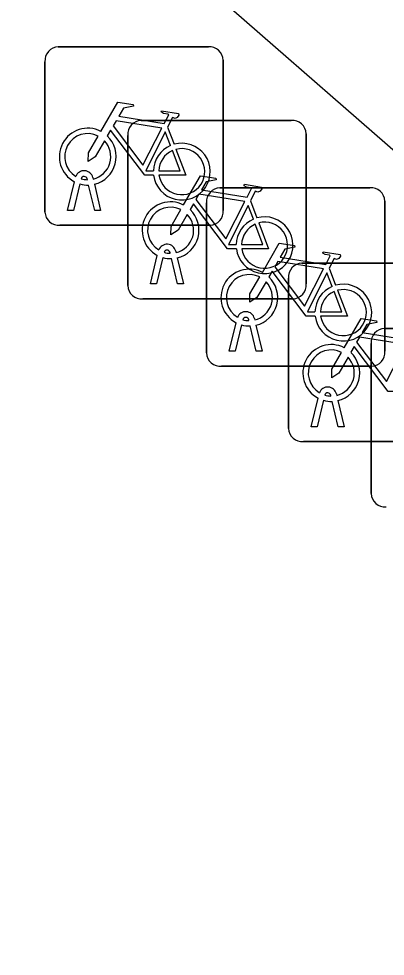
# Model space of a CAD drawing. Extents: x 158474 to 159560, y 388525 to 389605.
# Drawn here: x 158926.62 to 158928.67, y 388760.26 to 388765.51 of the extents above; entities that cross this region are included whole.
import ezdxf

# ---------------------------------------------------------------- set-up
doc = ezdxf.new("R2010")
doc.units = 0
doc.layers.add('IMGEO_Fietsenrek', color=7, linetype='Continuous')
doc.layers.add('IMGEO_Rijbaan_lokaal_open', color=7, linetype='Continuous')

msp = doc.modelspace()

# ---------------------------------------------------------------- linework, layer by layer
at = {"layer": 'IMGEO_Fietsenrek'}
for p, q in [((158926.8399, 388765.3505), (158927.6808, 388765.3505)), ((158927.6808, 388765.3505), (158926.8399, 388765.3505)), ((158926.7655, 388764.4259), (158926.7655, 388765.2668)), ((158926.7655, 388765.2668), (158926.7655, 388764.4259)), ((158927.7645, 388765.2761), (158927.7645, 388764.4352)), ((158927.7645, 388764.4352), (158927.7645, 388765.2761)), ((158927.3039, 388764.9385), (158928.1448, 388764.9385)), ((158928.1448, 388764.9385), (158927.3039, 388764.9385)), ((158927.4522, 388764.9002), (158927.4885, 388764.805)), ((158927.2295, 388764.0139), (158927.2295, 388764.8548)), ((158927.2295, 388764.8548), (158927.2295, 388764.0139)), ((158928.2285, 388764.8641), (158928.2285, 388764.0232)), ((158928.2285, 388764.0232), (158928.2285, 388764.8641)), ((158927.0029, 388764.6069), (158927.0019, 388764.6112)), ((158927.0336, 388764.6184), (158927.0354, 388764.6105)), ((158926.8925, 388764.4353), (158926.9308, 388764.5953)), ((158926.9612, 388764.5831), (158926.9259, 388764.4353)), ((158927.044, 388764.4353), (158927.0101, 388764.577)), ((158927.0424, 388764.5813), (158927.0774, 388764.4353)), ((158927.7449, 388764.5615), (158928.5858, 388764.5615)), ((158928.5858, 388764.5615), (158927.7449, 388764.5615)), ((158927.6705, 388763.6369), (158927.6705, 388764.4778)), ((158927.6705, 388764.4778), (158927.6705, 388763.6369)), ((158927.9162, 388764.4882), (158927.9525, 388764.393)), ((158928.6695, 388764.4871), (158928.6695, 388763.6462)), ((158928.6695, 388763.6462), (158928.6695, 388764.4871)), ((158926.9259, 388764.4353), (158926.8925, 388764.4353)), ((158927.0774, 388764.4353), (158927.044, 388764.4353)), ((158927.6901, 388764.3515), (158926.8492, 388764.3515)), ((158926.8492, 388764.3515), (158927.6901, 388764.3515)), ((158927.4669, 388764.1949), (158927.4659, 388764.1992)), ((158927.4976, 388764.2064), (158927.4994, 388764.1985)), ((158927.3565, 388764.0233), (158927.3948, 388764.1833)), ((158927.4252, 388764.1711), (158927.3899, 388764.0233)), ((158927.508, 388764.0233), (158927.4741, 388764.165)), ((158927.5064, 388764.1693), (158927.5414, 388764.0233)), ((158928.2039, 388764.1395), (158929.0448, 388764.1395)), ((158929.0448, 388764.1395), (158928.2039, 388764.1395)), ((158928.3572, 388764.1112), (158928.3935, 388764.016)), ((158928.1295, 388763.2149), (158928.1295, 388764.0558)), ((158928.1295, 388764.0558), (158928.1295, 388763.2149)), ((158927.3899, 388764.0233), (158927.3565, 388764.0233)), ((158927.5414, 388764.0233), (158927.508, 388764.0233)), ((158928.1541, 388763.9395), (158927.3132, 388763.9395)), ((158927.3132, 388763.9395), (158928.1541, 388763.9395)), ((158927.9386, 388763.8294), (158927.9404, 388763.8215)), ((158927.7975, 388763.6463), (158927.8358, 388763.8063)), ((158927.8662, 388763.7941), (158927.8309, 388763.6463)), ((158927.9079, 388763.8179), (158927.9069, 388763.8222)), ((158927.949, 388763.6463), (158927.9151, 388763.788)), ((158927.9474, 388763.7923), (158927.9824, 388763.6463)), ((158928.6669, 388763.7745), (158929.5078, 388763.7745)), ((158929.5078, 388763.7745), (158928.6669, 388763.7745)), ((158928.5925, 388762.8499), (158928.5925, 388763.6908)), ((158928.5925, 388763.6908), (158928.5925, 388762.8499)), ((158927.8309, 388763.6463), (158927.7975, 388763.6463)), ((158927.9824, 388763.6463), (158927.949, 388763.6463)), ((158928.5951, 388763.5625), (158927.7542, 388763.5625)), ((158927.7542, 388763.5625), (158928.5951, 388763.5625)), ((158928.3976, 388763.4074), (158928.3994, 388763.3995)), ((158928.2565, 388763.2243), (158928.2948, 388763.3843)), ((158928.3252, 388763.3721), (158928.2899, 388763.2243)), ((158928.3669, 388763.3959), (158928.3659, 388763.4002)), ((158928.408, 388763.2243), (158928.3741, 388763.366)), ((158928.4064, 388763.3703), (158928.4414, 388763.2243)), ((158928.2899, 388763.2243), (158928.2565, 388763.2243)), ((158928.4414, 388763.2243), (158928.408, 388763.2243)), ((158929.0541, 388763.1405), (158928.2132, 388763.1405)), ((158928.2132, 388763.1405), (158929.0541, 388763.1405))]:
    msp.add_line(p, q, dxfattribs=at)
for points in [[(158927.0781, 388764.8772), (158927.1728, 388765.0407), (158927.259, 388765.0269), (158927.2607, 388765.0182), (158927.2046, 388765.0073), (158927.1784, 388764.962), (158927.4336, 388764.9212)], [(158927.4336, 388764.9212), (158927.4586, 388764.97), (158927.4535, 388764.974), (158927.4303, 388764.9777), (158927.4176, 388764.9852), (158927.4166, 388764.9883), (158927.4188, 388764.9929), (158927.5136, 388764.9778), (158927.5159, 388764.9675), (158927.5065, 388764.9551), (158927.4941, 388764.9487), (158927.4796, 388764.9549), (158927.4522, 388764.9002)], [(158927.4207, 388764.896), (158927.1639, 388764.937), (158927.1472, 388764.9082), (158927.3142, 388764.6879), (158927.4207, 388764.896)], [(158927.3738, 388764.6325), (158927.3241, 388764.6326), (158927.1334, 388764.8843), (158927.1144, 388764.8515)], [(158927.4687, 388764.798), (158927.4394, 388764.8748), (158927.33, 388764.6567), (158927.3727, 388764.6566)], [(158927.0988, 388764.8247), (158927.0472, 388764.7355), (158927.0073, 388764.7095), (158927.0085, 388764.757), (158927.063, 388764.8512)], [(158927.4027, 388764.6565), (158927.5226, 388764.6563), (158927.4794, 388764.7699)], [(158927.4992, 388764.7768), (158927.5542, 388764.6322), (158927.4041, 388764.6325)], [(158927.5421, 388764.4652), (158927.6368, 388764.6287), (158927.723, 388764.6149), (158927.7247, 388764.6062), (158927.6686, 388764.5953), (158927.6424, 388764.55), (158927.8976, 388764.5092)], [(158927.8976, 388764.5092), (158927.9226, 388764.558), (158927.9175, 388764.562), (158927.8943, 388764.5657), (158927.8816, 388764.5732), (158927.8806, 388764.5763), (158927.8828, 388764.5809), (158927.9776, 388764.5658), (158927.9799, 388764.5555), (158927.9705, 388764.5431), (158927.9581, 388764.5367), (158927.9436, 388764.5429), (158927.9162, 388764.4882)], [(158927.8847, 388764.484), (158927.6279, 388764.525), (158927.6112, 388764.4962), (158927.7782, 388764.2759), (158927.8847, 388764.484)], [(158927.8378, 388764.2205), (158927.7881, 388764.2206), (158927.5974, 388764.4723), (158927.5784, 388764.4395)], [(158927.9327, 388764.386), (158927.9034, 388764.4628), (158927.794, 388764.2447), (158927.8367, 388764.2446)], [(158927.5628, 388764.4127), (158927.5112, 388764.3235), (158927.4713, 388764.2975), (158927.4725, 388764.345), (158927.527, 388764.4392)], [(158927.8667, 388764.2445), (158927.9866, 388764.2443), (158927.9434, 388764.3579)], [(158927.9632, 388764.3648), (158928.0182, 388764.2202), (158927.8681, 388764.2205)], [(158927.9831, 388764.0882), (158928.0778, 388764.2517), (158928.164, 388764.2379), (158928.1657, 388764.2292), (158928.1096, 388764.2183), (158928.0834, 388764.173), (158928.3386, 388764.1322)], [(158928.3386, 388764.1322), (158928.3636, 388764.181), (158928.3585, 388764.185), (158928.3353, 388764.1887), (158928.3226, 388764.1962), (158928.3216, 388764.1993), (158928.3238, 388764.2039), (158928.4186, 388764.1888), (158928.4209, 388764.1785), (158928.4115, 388764.1661), (158928.3991, 388764.1597), (158928.3846, 388764.1659), (158928.3572, 388764.1112)], [(158928.3257, 388764.107), (158928.0689, 388764.148), (158928.0522, 388764.1192), (158928.2192, 388763.8989), (158928.3257, 388764.107)], [(158928.2788, 388763.8435), (158928.2291, 388763.8436), (158928.0384, 388764.0953), (158928.0194, 388764.0625)], [(158928.0038, 388764.0357), (158927.9522, 388763.9465), (158927.9123, 388763.9205), (158927.9135, 388763.968), (158927.968, 388764.0622)], [(158928.3737, 388764.009), (158928.3444, 388764.0858), (158928.235, 388763.8677), (158928.2777, 388763.8676)], [(158928.4042, 388763.9878), (158928.4592, 388763.8432), (158928.3091, 388763.8435)], [(158928.3077, 388763.8675), (158928.4276, 388763.8673), (158928.3844, 388763.9809)], [(158928.4421, 388763.6662), (158928.5368, 388763.8297), (158928.623, 388763.8159), (158928.6247, 388763.8072), (158928.5686, 388763.7963), (158928.5424, 388763.751), (158928.7976, 388763.7102)], [(158928.7847, 388763.685), (158928.5279, 388763.726), (158928.5112, 388763.6972), (158928.6782, 388763.4769), (158928.7847, 388763.685)], [(158928.7378, 388763.4215), (158928.6881, 388763.4216), (158928.4974, 388763.6733), (158928.4784, 388763.6405)], [(158928.4628, 388763.6137), (158928.4112, 388763.5245), (158928.3713, 388763.4985), (158928.3725, 388763.546), (158928.427, 388763.6402)]]:
    msp.add_lwpolyline(points, dxfattribs=at)
for centre, radius, start, end in [((158926.8432, 388765.2726), 0.0779, 92.4484, 184.2845), ((158926.8432, 388765.2726), 0.0779, 92.4484, 184.2845), ((158927.6866, 388765.2728), 0.0779, 2.4484, 94.2845), ((158927.6866, 388765.2728), 0.0779, 2.4484, 94.2845), ((158927.3072, 388764.8606), 0.0779, 92.4484, 184.2845), ((158927.3072, 388764.8606), 0.0779, 92.4484, 184.2845), ((158928.1506, 388764.8608), 0.0779, 2.4484, 94.2845), ((158928.1506, 388764.8608), 0.0779, 2.4484, 94.2845), ((158927.0051, 388764.7359), 0.159, 62.6766, 242.1369), ((158927.0051, 388764.7359), 0.129, 63.3192, 238.903), ((158927.0051, 388764.7359), 0.129, 283.6043, 43.4302), ((158927.0051, 388764.7359), 0.159, 283.5766, 46.6042), ((158927.5317, 388764.6519), 0.159, 113.3408, 178.3217), ((158927.5317, 388764.6519), 0.159, 187.0065, 105.7708), ((158927.5317, 388764.6519), 0.129, 113.923, 177.9556), ((158927.5317, 388764.6519), 0.129, 188.6715, 104.5883), ((158926.9849, 388764.6073), 0.0499, 12.8025, 158.6934), ((158926.9849, 388764.6073), 0.0174, 12.8025, 163.4502), ((158927.0051, 388764.7359), 0.129, 253.415, 269.0204), ((158927.0051, 388764.7359), 0.159, 253.9967, 271.7867), ((158927.7482, 388764.4836), 0.0779, 92.4484, 184.2845), ((158927.7482, 388764.4836), 0.0779, 92.4484, 184.2845), ((158928.5916, 388764.4838), 0.0779, 2.4484, 94.2845), ((158928.5916, 388764.4838), 0.0779, 2.4484, 94.2845), ((158927.4691, 388764.3239), 0.159, 62.6766, 242.1369), ((158926.8434, 388764.4292), 0.0779, 182.4484, 274.2845), ((158926.8434, 388764.4292), 0.0779, 182.4484, 274.2845), ((158927.4691, 388764.3239), 0.129, 63.3192, 238.903), ((158927.4691, 388764.3239), 0.129, 283.6043, 43.4302), ((158927.4691, 388764.3239), 0.159, 283.5766, 46.6042), ((158927.6868, 388764.4294), 0.0779, 272.4484, 4.2845), ((158927.6868, 388764.4294), 0.0779, 272.4484, 4.2845), ((158927.9957, 388764.2399), 0.159, 113.3408, 178.3217), ((158927.9957, 388764.2399), 0.159, 187.0065, 105.7708), ((158927.9957, 388764.2399), 0.129, 113.923, 177.9556), ((158927.9957, 388764.2399), 0.129, 188.6715, 104.5883), ((158927.4489, 388764.1953), 0.0499, 12.8025, 158.6934), ((158927.4489, 388764.1953), 0.0174, 12.8025, 163.4502), ((158927.4691, 388764.3239), 0.129, 253.415, 269.0204), ((158927.4691, 388764.3239), 0.159, 253.9967, 271.7867), ((158928.2072, 388764.0616), 0.0779, 92.4484, 184.2845), ((158928.2072, 388764.0616), 0.0779, 92.4484, 184.2845), ((158927.9101, 388763.9469), 0.159, 62.6766, 242.1369), ((158927.9101, 388763.9469), 0.129, 63.3192, 238.903), ((158927.9101, 388763.9469), 0.129, 283.6043, 43.4302), ((158927.9101, 388763.9469), 0.159, 283.5766, 46.6042), ((158927.3074, 388764.0172), 0.0779, 182.4484, 274.2845), ((158927.3074, 388764.0172), 0.0779, 182.4484, 274.2845), ((158928.1508, 388764.0174), 0.0779, 272.4484, 4.2845), ((158928.1508, 388764.0174), 0.0779, 272.4484, 4.2845), ((158928.4367, 388763.8629), 0.159, 113.3408, 178.3217), ((158928.4367, 388763.8629), 0.159, 187.0065, 105.7708), ((158928.4367, 388763.8629), 0.129, 188.6715, 104.5883), ((158928.4367, 388763.8629), 0.129, 113.923, 177.9556), ((158927.8899, 388763.8183), 0.0499, 12.8025, 158.6934), ((158927.8899, 388763.8183), 0.0174, 12.8025, 163.4502), ((158927.9101, 388763.9469), 0.159, 253.9967, 271.7867), ((158927.9101, 388763.9469), 0.129, 253.415, 269.0204), ((158928.6702, 388763.6966), 0.0779, 92.4484, 184.2845), ((158928.6702, 388763.6966), 0.0779, 92.4484, 184.2845), ((158928.3691, 388763.5249), 0.159, 62.6766, 242.1369), ((158927.7484, 388763.6402), 0.0779, 182.4484, 274.2845), ((158927.7484, 388763.6402), 0.0779, 182.4484, 274.2845), ((158928.3691, 388763.5249), 0.129, 63.3192, 238.903), ((158928.3691, 388763.5249), 0.159, 283.5766, 46.6042), ((158928.5918, 388763.6404), 0.0779, 272.4484, 4.2845), ((158928.5918, 388763.6404), 0.0779, 272.4484, 4.2845), ((158928.3691, 388763.5249), 0.129, 283.6043, 43.4302), ((158928.3489, 388763.3963), 0.0499, 12.8025, 158.6934), ((158928.3489, 388763.3963), 0.0174, 12.8025, 163.4502), ((158928.3691, 388763.5249), 0.159, 253.9967, 271.7867), ((158928.3691, 388763.5249), 0.129, 253.415, 269.0204), ((158928.2074, 388763.2182), 0.0779, 182.4484, 274.2845), ((158928.2074, 388763.2182), 0.0779, 182.4484, 274.2845), ((158928.6704, 388762.8532), 0.0779, 182.4484, 274.2845), ((158928.6704, 388762.8532), 0.0779, 182.4484, 274.2845)]:
    msp.add_arc(centre, radius, start, end, dxfattribs=at)
at = {"layer": 'IMGEO_Rijbaan_lokaal_open'}
msp.add_lwpolyline([(158891.577, 388798.482), (158893.955, 388796.45), (158894.069, 388795.98), (158893.757, 388795.245), (158933.895, 388760.26)], dxfattribs=at)

doc.saveas('drawing.dxf')
